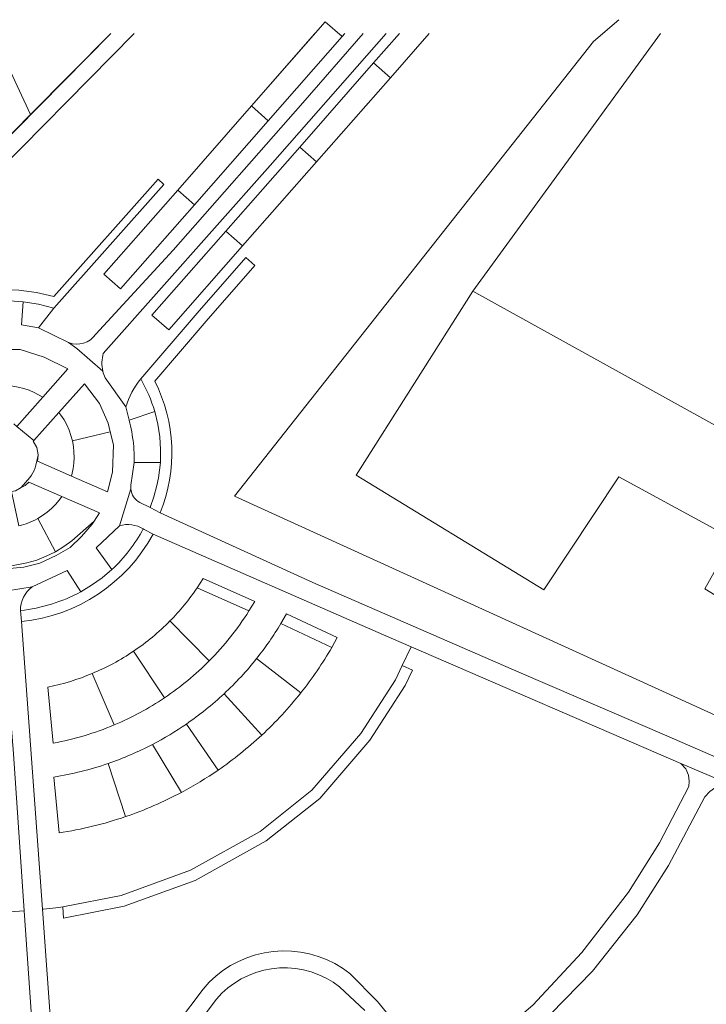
# Model space of a CAD drawing. Header units: metres. Extents: x 151448 to 154749, y 463108 to 465296.
# Tile 448 of 449: x 154597 to 154658, y 465208 to 465296. Entities that reach past the tile are written whole.
import ezdxf

# ---------------------------------------------------------------- set-up
doc = ezdxf.new("R2010")
doc.units = ezdxf.units.M
for name, color, linetype, lineweight in [('B-PV-GR-BEPLANTING_CULTUUR_BOSPLANTSOEN-GV', 253, 'Continuous', 9), ('B-PV-GR-BEPLANTING_CULTUUR_ROOS-GV', 253, 'Continuous', 9), ('B-PV-GR-GRAS-GV', 253, 'Continuous', 9), ('B-PV-GR-GROENVOORZIENING-GV', 253, 'Continuous', 9), ('B-PV-GR-HAAG-GV', 253, 'Continuous', 9), ('B-PV-IE-TERREINAFSCHEIDING_KUNSTMATIG_HEKWERK-G', 253, 'Continuous', 9), ('B-PV-OG-TERREIN_BEGROEID-GV', 253, 'Continuous', 9), ('B-PV-OG-TERREIN_ERF-GV', 253, 'Continuous', 9), ('B-PV-VH-GESLOTENVERHARDING_ASFALT-GV', 253, 'Continuous', 9), ('B-PV-VH-OPENVERHARDING_BETONSTRAATSTEEN-GV', 253, 'Continuous', 9)]:
    doc.layers.add(name, color=color, linetype=linetype, lineweight=lineweight)

msp = doc.modelspace()

# ---------------------------------------------------------------- linework, layer by layer
at = {"layer": 'B-PV-GR-BEPLANTING_CULTUUR_BOSPLANTSOEN-GV', "flags": 128}
msp.add_lwpolyline([(154587.403, 465294.866), (154589.101, 465290.6), (154592.519, 465282.011), (154598.079, 465287.631), (154594.674, 465294.866)], dxfattribs=at)
at = {"layer": 'B-PV-GR-BEPLANTING_CULTUUR_ROOS-GV', "flags": 128}
for points in [[(154598.8, 465268.578), (154600.155, 465270.346), (154598.791, 465270.683), (154597.403, 465270.899), (154597.266, 465268.849)], [(154596.177, 465266.654), (154595.993, 465263.431), (154596.491, 465263.381), (154596.983, 465263.292), (154597.467, 465263.165), (154597.94, 465263), (154598.398, 465262.799), (154599.16, 465262.389), (154601.403, 465264.918), (154599.299, 465265.959), (154597.144, 465266.633)], [(154601.815, 465258.483), (154605.192, 465259.281), (154604.999, 465260.054), (154604.224, 465261.824), (154602.894, 465263.581), (154600.604, 465261.013), (154600.793, 465260.769), (154601.069, 465260.347), (154601.31, 465259.905), (154601.516, 465259.445), (154601.684, 465258.97)], [(154600.604, 465261.013), (154598.375, 465258.513), (154598.321, 465258.453), (154598.628, 465257.888), (154598.751, 465257.226), (154598.758, 465257.19), (154598.703, 465256.658), (154601.735, 465255.33), (154601.878, 465255.999), (154601.943, 465256.495), (154601.97, 465256.994), (154601.957, 465257.494), (154601.906, 465257.991), (154601.815, 465258.483), (154601.684, 465258.97), (154601.516, 465259.445), (154601.31, 465259.905), (154601.069, 465260.347), (154600.793, 465260.769)], [(154605.192, 465259.281), (154601.815, 465258.483), (154601.906, 465257.991), (154601.957, 465257.494), (154601.97, 465256.994), (154601.943, 465256.495), (154601.878, 465255.999), (154601.735, 465255.33), (154604.958, 465253.918), (154605.402, 465255.687), (154605.477, 465258.142)], [(154598.722, 465251.536), (154600.306, 465248.576), (154601.055, 465249.035), (154601.761, 465249.556), (154603.745, 465251.308), (154604.248, 465252.06), (154600.873, 465253.517), (154600.64, 465253.191), (154600.312, 465252.8), (154599.954, 465252.437), (154599.568, 465252.104), (154599.156, 465251.803)]]:
    msp.add_lwpolyline(points, close=True, dxfattribs=at)
at = {"layer": 'B-PV-GR-BEPLANTING_CULTUUR_ROOS-GV'}
for points in [[(154607.918, 465264.022, 0.092941), (154606.582, 465261.521)], [(154609.171, 465261.103, 0.060764), (154607.918, 465264.022)], [(154606.875, 465260.318, -0.039927), (154607.265, 465258.267)], [(154607.049, 465254.519, 0.053395), (154607.038, 465254.201)], [(154607.038, 465254.201, 0.263752), (154607.855, 465252.97)], [(154598.722, 465251.536, -0.071343), (154597.042, 465250.886)], [(154597.042, 465250.886, 0.071343), (154598.722, 465251.536)], [(154605.331, 465246.984, 0.082993), (154608.149, 465250.624)], [(154608.149, 465250.624, 0.207206), (154606.025, 465250.9)], [(154598.221, 465245.444, 0.229475), (154597.169, 465243.327)], [(154612.963, 465245.349, -0.045447), (154610.531, 465242.392)], [(154597.169, 465243.327, 0.097829), (154602.555, 465244.986)], [(154614.047, 465238.836, 0.054356), (154617.587, 465243.282)], [(154610.531, 465242.392, -0.05031), (154607.262, 465239.68)], [(154620.45, 465242.168, -0.032981), (154618.277, 465239.038)], [(154622.221, 465235.964, 0.035973), (154624.993, 465240.028)], [(154607.262, 465239.68, -0.04924), (154603.591, 465237.701)], [(154618.277, 465239.038, -0.036867), (154615.372, 465235.896)], [(154610.055, 465235.533, 0.049472), (154614.047, 465238.836)], [(154603.591, 465237.701, -0.048802), (154599.633, 465236.482)], [(154605.547, 465233.1, 0.049091), (154610.055, 465235.533)], [(154615.372, 465235.896, -0.037123), (154611.997, 465233.185)], [(154618.73, 465232.19, 0.037854), (154622.221, 465235.964)], [(154600.106, 465231.481, 0.054179), (154605.547, 465233.1)], [(154611.997, 465233.185, -0.030109), (154608.97, 465231.366)], [(154614.837, 465229.071, 0.036787), (154618.73, 465232.19)], [(154608.97, 465231.366, -0.037487), (154604.996, 465229.657)], [(154604.996, 465229.657, -0.043291), (154600.143, 465228.441)], [(154611.552, 465227.075, 0.028155), (154614.837, 465229.071)], [(154606.566, 465224.91, 0.039882), (154611.552, 465227.075)], [(154600.619, 465223.455, 0.044884), (154606.566, 465224.91)]]:
    msp.add_lwpolyline(points, format="xyb", dxfattribs=at)
at = {"layer": 'B-PV-GR-BEPLANTING_CULTUUR_ROOS-GV', "flags": 128}
for points in [[(154599.16, 465262.389), (154598.398, 465262.799), (154597.94, 465263), (154597.467, 465263.165), (154596.983, 465263.292), (154596.491, 465263.381), (154595.993, 465263.431)], [(154596.578, 465259.995), (154596.843, 465259.776), (154599.16, 465262.389)], [(154606.582, 465261.521), (154606.875, 465260.318), (154609.171, 465261.103)], [(154609.171, 465261.103), (154606.875, 465260.318)], [(154607.265, 465258.267), (154607.293, 465257.984), (154607.315, 465257.7), (154607.33, 465257.416), (154607.339, 465257.131), (154607.342, 465256.847), (154607.345, 465256.562), (154609.672, 465256.562), (154609.696, 465257.71), (154609.62, 465258.855), (154609.444, 465259.988), (154609.171, 465261.103)], [(154607.855, 465252.97), (154608.753, 465252.514), (154609.102, 465253.495), (154609.373, 465254.501), (154609.51, 465255.183), (154609.609, 465255.87), (154609.672, 465256.562), (154607.345, 465256.562), (154607.339, 465256.562), (154607.049, 465254.519)], [(154598.722, 465251.536), (154599.156, 465251.803), (154599.568, 465252.104), (154599.954, 465252.437), (154600.312, 465252.8), (154600.64, 465253.191), (154600.873, 465253.517), (154597.909, 465254.797), (154597.582, 465254.485), (154597.245, 465254.305), (154596.727, 465254.028), (154596.388, 465253.969), (154597.042, 465250.886)], [(154595.128, 465247.086), (154597.752, 465247.586), (154598.632, 465247.838), (154599.486, 465248.169), (154600.306, 465248.576), (154598.722, 465251.536)], [(154606.025, 465250.9), (154603.929, 465248.919), (154605.331, 465246.984)], [(154602.555, 465244.986), (154601.36, 465246.91), (154598.221, 465245.444)], [(154617.587, 465243.282), (154612.963, 465245.349)], [(154610.531, 465242.392), (154614.047, 465238.836)], [(154614.047, 465238.836), (154610.531, 465242.392)], [(154624.993, 465240.028), (154620.45, 465242.168)], [(154610.055, 465235.533), (154607.262, 465239.68)], [(154607.262, 465239.68), (154610.055, 465235.533)], [(154618.277, 465239.038), (154622.221, 465235.964)], [(154622.221, 465235.964), (154618.277, 465239.038)], [(154603.591, 465237.701), (154605.547, 465233.1)], [(154605.547, 465233.1), (154603.591, 465237.701)], [(154599.633, 465236.482), (154600.106, 465231.481)], [(154618.73, 465232.19), (154615.372, 465235.896)], [(154615.372, 465235.896), (154618.73, 465232.19)], [(154614.837, 465229.071), (154611.997, 465233.185)], [(154611.997, 465233.185), (154614.837, 465229.071)], [(154608.97, 465231.366), (154611.552, 465227.075)], [(154611.552, 465227.075), (154608.97, 465231.366)], [(154606.566, 465224.91), (154604.996, 465229.657)], [(154604.996, 465229.657), (154606.566, 465224.91)], [(154600.143, 465228.441), (154600.619, 465223.455)]]:
    msp.add_lwpolyline(points, dxfattribs=at)
at = {"layer": 'B-PV-GR-GRAS-GV', "flags": 128}
msp.add_lwpolyline([(154594.674, 465294.866), (154598.079, 465287.631), (154605.237, 465294.866)], dxfattribs=at)
at = {"layer": 'B-PV-GR-GROENVOORZIENING-GV', "flags": 128}
for points in [[(154605.237, 465294.866), (154598.079, 465287.631), (154592.519, 465282.011), (154592.162, 465281.65), (154593.228, 465280.595), (154607.347, 465294.866)], [(154609.169, 465263.813), (154613.78, 465269.186), (154618.121, 465274.157), (154617.304, 465274.871), (154612.963, 465269.9), (154607.918, 465264.022)], [(154609.171, 465261.103), (154609.444, 465259.988), (154609.62, 465258.855), (154609.696, 465257.71), (154609.672, 465256.562), (154609.609, 465255.87), (154609.51, 465255.183), (154609.373, 465254.501), (154609.102, 465253.495), (154608.753, 465252.514)], [(154608.753, 465252.514), (154609.648, 465252.059)], [(154609.02, 465250.132), (154608.225, 465250.577), (154608.149, 465250.624)], [(154605.331, 465246.984), (154604.461, 465246.243), (154603.534, 465245.576), (154602.555, 465244.986)], [(154597.169, 465243.327), (154597.282, 465242.333)]]:
    msp.add_lwpolyline(points, dxfattribs=at)
for points in [[(154590.733, 465271.274), (154591.187, 465270.365), (154592.525, 465270.691), (154593.886, 465270.9), (154595.057, 465270.986), (154596.231, 465270.986), (154597.403, 465270.899), (154598.791, 465270.683), (154600.155, 465270.346), (154609.984, 465281.391), (154609.471, 465281.848), (154600.16, 465271.384), (154598.607, 465271.735), (154597.029, 465271.94), (154595.439, 465271.996), (154593.85, 465271.902), (154592.277, 465271.661)], [(154617.587, 465243.282), (154618.109, 465244.143), (154613.513, 465246.198), (154612.963, 465245.349)], [(154620.45, 465242.168), (154624.993, 465240.028), (154625.484, 465240.902), (154620.952, 465243.037)], [(154631.29, 465238.402), (154630.684, 465237.122), (154627.577, 465232.347), (154623.217, 465227.262), (154618.584, 465223.575), (154612.371, 465220.119), (154606.158, 465217.868), (154600.965, 465216.853), (154601.033, 465215.847), (154606.426, 465216.901), (154612.787, 465219.206), (154619.142, 465222.741), (154623.914, 465226.539), (154628.379, 465231.746), (154631.559, 465236.633), (154632.206, 465238.001)]]:
    msp.add_lwpolyline(points, close=True, dxfattribs=at)
at = {"layer": 'B-PV-GR-GROENVOORZIENING-GV'}
for points in [[(154607.918, 465264.022, -0.060764), (154609.171, 465261.103)], [(154609.648, 465252.059, 0.217712), (154609.169, 465263.813)], [(154608.149, 465250.624, -0.082993), (154605.331, 465246.984)], [(154597.282, 465242.333, 0.246339), (154609.02, 465250.132)], [(154602.555, 465244.986, -0.097829), (154597.169, 465243.327)]]:
    msp.add_lwpolyline(points, format="xyb", dxfattribs=at)
at = {"layer": 'B-PV-GR-HAAG-GV', "flags": 128}
for points in [[(154605.237, 465294.866), (154592.519, 465282.011), (154592.162, 465281.65), (154593.228, 465280.595)], [(154593.228, 465280.595), (154607.347, 465294.866)], [(154609.169, 465263.813), (154613.78, 465269.186), (154618.121, 465274.157), (154617.304, 465274.871), (154612.963, 465269.9), (154607.918, 465264.022)], [(154609.171, 465261.103), (154609.444, 465259.988), (154609.62, 465258.855), (154609.696, 465257.71), (154609.672, 465256.562), (154609.609, 465255.87), (154609.51, 465255.183), (154609.373, 465254.501), (154609.102, 465253.495), (154608.753, 465252.514)], [(154608.753, 465252.514), (154609.648, 465252.059)], [(154609.02, 465250.132), (154608.225, 465250.577), (154608.149, 465250.624)], [(154605.331, 465246.984), (154604.461, 465246.243), (154603.534, 465245.576), (154602.555, 465244.986)], [(154597.169, 465243.327), (154597.282, 465242.333)]]:
    msp.add_lwpolyline(points, dxfattribs=at)
for points in [[(154591.187, 465270.365), (154592.525, 465270.691), (154593.886, 465270.9), (154595.057, 465270.986), (154596.231, 465270.986), (154597.403, 465270.899), (154598.791, 465270.683), (154600.155, 465270.346), (154609.984, 465281.391), (154609.471, 465281.848), (154600.16, 465271.384), (154598.607, 465271.735), (154597.029, 465271.94), (154595.439, 465271.996), (154593.85, 465271.902), (154592.277, 465271.661), (154590.733, 465271.274)], [(154612.963, 465245.349), (154617.587, 465243.282), (154618.109, 465244.143), (154613.513, 465246.198)], [(154620.45, 465242.168), (154624.993, 465240.028), (154625.484, 465240.902), (154620.952, 465243.037)], [(154600.965, 465216.853), (154601.033, 465215.847), (154606.426, 465216.901), (154612.787, 465219.206), (154619.142, 465222.741), (154623.914, 465226.539), (154628.379, 465231.746), (154631.559, 465236.633), (154632.206, 465238.001), (154631.29, 465238.402), (154630.684, 465237.122), (154627.577, 465232.347), (154623.217, 465227.262), (154618.584, 465223.575), (154612.371, 465220.119), (154606.158, 465217.868)]]:
    msp.add_lwpolyline(points, close=True, dxfattribs=at)
at = {"layer": 'B-PV-GR-HAAG-GV'}
for points in [[(154607.918, 465264.022, -0.060764), (154609.171, 465261.103)], [(154609.648, 465252.059, 0.217712), (154609.169, 465263.813)], [(154608.149, 465250.624, -0.082993), (154605.331, 465246.984)], [(154597.282, 465242.333, 0.246339), (154609.02, 465250.132)], [(154602.555, 465244.986, -0.097829), (154597.169, 465243.327)]]:
    msp.add_lwpolyline(points, format="xyb", dxfattribs=at)
at = {"layer": 'B-PV-IE-TERREINAFSCHEIDING_KUNSTMATIG_HEKWERK-G', "flags": 128}
msp.add_lwpolyline([(154650.638, 465296.109), (154648.387, 465294.17), (154616.31, 465253.53)], dxfattribs=at)
at = {"layer": 'B-PV-OG-TERREIN_BEGROEID-GV', "flags": 128}
for points in [[(154617.817, 465288.407), (154619.32, 465287.087), (154625.917, 465294.603), (154624.414, 465295.922)], [(154623.626, 465283.414), (154630.23, 465290.923), (154628.728, 465292.244), (154622.124, 465284.735)], [(154612.724, 465279.572), (154619.32, 465287.087), (154617.817, 465288.407), (154611.221, 465280.891)], [(154623.626, 465283.414), (154622.124, 465284.735), (154615.519, 465277.227), (154617.021, 465275.906)], [(154612.724, 465279.572), (154611.221, 465280.891), (154604.624, 465273.375), (154606.127, 465272.056)], [(154615.519, 465277.227), (154608.915, 465269.718), (154610.417, 465268.397), (154617.021, 465275.906)]]:
    msp.add_lwpolyline(points, close=True, dxfattribs=at)
for points in [[(154607.347, 465294.866), (154593.228, 465280.595), (154592.162, 465281.65), (154592.519, 465282.011), (154589.101, 465290.6), (154583.892, 465288.527), (154590.733, 465271.274)], [(154603.901, 465268.004), (154610.813, 465275.533), (154622.404, 465288.683), (154627.798, 465294.866)], [(154629.837, 465294.866), (154619.472, 465283.082), (154604.576, 465266.299)], [(154626.148, 465294.866), (154625.917, 465294.603), (154619.32, 465287.087), (154612.724, 465279.572), (154606.127, 465272.056), (154604.624, 465273.375), (154611.221, 465280.891), (154617.817, 465288.407), (154623.487, 465294.866)], [(154633.698, 465294.866), (154630.23, 465290.923), (154623.626, 465283.414), (154617.021, 465275.906), (154610.417, 465268.397), (154608.915, 465269.718), (154615.519, 465277.227), (154622.124, 465284.735), (154628.728, 465292.244), (154631.035, 465294.866)], [(154609.648, 465252.059), (154623.306, 465245.816), (154641.699, 465237.829), (154654.94, 465232.139), (154669.092, 465225.979), (154691.835, 465216.083), (154702.859, 465211.411), (154704.204, 465213.475), (154616.31, 465253.53), (154648.387, 465294.17), (154649.195, 465294.866)], [(154625.617, 465294.866), (154625.917, 465294.603), (154626.148, 465294.866)], [(154631.035, 465294.866), (154628.728, 465292.244), (154630.23, 465290.923), (154633.698, 465294.866)], [(154590.733, 465271.274), (154592.277, 465271.661), (154593.85, 465271.902), (154595.439, 465271.996), (154597.029, 465271.94), (154598.607, 465271.735), (154600.16, 465271.384), (154609.471, 465281.848), (154609.984, 465281.391), (154600.155, 465270.346), (154598.8, 465268.578), (154601.477, 465267.262)], [(154607.918, 465264.022), (154612.963, 465269.9), (154617.304, 465274.871), (154618.121, 465274.157), (154613.78, 465269.186), (154609.169, 465263.813)], [(154604.731, 465264.108), (154606.582, 465261.521)], [(154599.142, 465216.651), (154599.222, 465216.658), (154600.599, 465216.781), (154600.965, 465216.853), (154606.158, 465217.868), (154612.371, 465220.119), (154618.584, 465223.575), (154623.217, 465227.262), (154627.577, 465232.347), (154630.684, 465237.122), (154631.29, 465238.402), (154632.079, 465240.071), (154629.605, 465241.14), (154609.02, 465250.132)], [(154590.017, 465243.208), (154590.858, 465244.035), (154592.604, 465245.753), (154589.781, 465246.653), (154589.571, 465246.705), (154589.357, 465246.739), (154589.142, 465246.753), (154588.996, 465246.75), (154588.925, 465246.748), (154588.282, 465246.628), (154587.724, 465246.329), (154587.235, 465245.89), (154569.76, 465225.977), (154570.548, 465225.345), (154573.312, 465223.128), (154573.675, 465222.837), (154577.872, 465220.585), (154583.431, 465218.334), (154587.736, 465217.363), (154592.587, 465216.548), (154595.514, 465216.464), (154596.674, 465216.431), (154597.515, 465216.506)], [(154612.963, 465245.349), (154613.513, 465246.198), (154618.109, 465244.143), (154617.587, 465243.282)], [(154620.45, 465242.168), (154620.952, 465243.037), (154625.484, 465240.902), (154624.993, 465240.028)], [(154597.515, 465216.506), (154596.557, 465230.531), (154595.631, 465242.269)], [(154597.282, 465242.333), (154599.142, 465216.651)], [(154642.947, 465208.071), (154647.327, 465212.784), (154651.495, 465218.15), (154654.269, 465222.56), (154656.878, 465227.603), (154656.928, 465228.066), (154656.862, 465228.613), (154656.617, 465229.184), (154656.163, 465229.661), (154632.079, 465240.071), (154631.29, 465238.402), (154632.206, 465238.001), (154631.559, 465236.633), (154628.379, 465231.746), (154623.914, 465226.539), (154619.142, 465222.741), (154612.787, 465219.206), (154606.426, 465216.901), (154601.033, 465215.847), (154600.965, 465216.853), (154600.599, 465216.781), (154599.222, 465216.658), (154599.142, 465216.651), (154599.983, 465205.032)], [(154600.106, 465231.481), (154599.633, 465236.482)], [(154600.619, 465223.455), (154600.143, 465228.441)], [(154658.759, 465227.149), (154658.336, 465226.667), (154655.083, 465220.546), (154652.268, 465216.152), (154648.275, 465211.103), (154644.527, 465207.257), (154640.063, 465203.328), (154638.072, 465201.713), (154635.936, 465200.144), (154638.3, 465197.424), (154640.259, 465195.582), (154641.911, 465193.674)], [(154598.306, 465204.917), (154597.515, 465216.506), (154596.674, 465216.431), (154595.514, 465216.464), (154595.583, 465215.462), (154592.489, 465215.55), (154587.543, 465216.381), (154583.131, 465217.376), (154577.447, 465219.678), (154573.121, 465221.999), (154572.652, 465222.376), (154573.312, 465223.128), (154570.548, 465225.345), (154567.628, 465222.006), (154563.975, 465217.868), (154563.028, 465216.618), (154562.224, 465215.166), (154561.689, 465213.415), (154560.453, 465208.54), (154559.684, 465208.003)], [(154611.195, 465206.463), (154613.491, 465209.51), (154614.036, 465210.11), (154614.63, 465210.661), (154615.269, 465211.159), (154615.949, 465211.601), (154616.664, 465211.983), (154617.409, 465212.302), (154618.178, 465212.557), (154618.967, 465212.745), (154619.768, 465212.864), (154620.577, 465212.915), (154621.388, 465212.896), (154622.193, 465212.808), (154622.989, 465212.651), (154623.768, 465212.427), (154624.524, 465212.137), (154625.254, 465211.783), (154625.95, 465211.369), (154626.608, 465210.896), (154629.062, 465208.397), (154632.308, 465204.427)], [(154627.946, 465207.576), (154625.687, 465209.712), (154625.102, 465210.127), (154624.482, 465210.488), (154623.832, 465210.792), (154623.157, 465211.036), (154622.463, 465211.219), (154621.756, 465211.34), (154621.041, 465211.396), (154620.323, 465211.389), (154619.609, 465211.317), (154618.905, 465211.181), (154618.215, 465210.983), (154617.546, 465210.725), (154616.903, 465210.407), (154616.29, 465210.033), (154615.714, 465209.606), (154615.178, 465209.128), (154614.687, 465208.605), (154612.473, 465205.677), (154609.37, 465200.626), (154608.418, 465198.719)]]:
    msp.add_lwpolyline(points, dxfattribs=at)
at = {"layer": 'B-PV-OG-TERREIN_BEGROEID-GV'}
for points in [[(154601.477, 465267.262, 0.348144), (154603.901, 465268.004)], [(154604.576, 465266.299, 0.125392), (154604.535, 465264.712)], [(154604.535, 465264.712, 0.049798), (154604.731, 465264.108)], [(154606.582, 465261.521, -0.092941), (154607.918, 465264.022)], [(154609.169, 465263.813, -0.217712), (154609.648, 465252.059)], [(154609.02, 465250.132, -0.246339), (154597.282, 465242.333)], [(154610.531, 465242.392, 0.045447), (154612.963, 465245.349)], [(154617.587, 465243.282, -0.054356), (154614.047, 465238.836)], [(154607.262, 465239.68, 0.05031), (154610.531, 465242.392)], [(154618.277, 465239.038, 0.032981), (154620.45, 465242.168)], [(154624.993, 465240.028, -0.035973), (154622.221, 465235.964)], [(154603.591, 465237.701, 0.04924), (154607.262, 465239.68)], [(154615.372, 465235.896, 0.036867), (154618.277, 465239.038)], [(154614.047, 465238.836, -0.049472), (154610.055, 465235.533)], [(154599.633, 465236.482, 0.048802), (154603.591, 465237.701)], [(154610.055, 465235.533, -0.049091), (154605.547, 465233.1)], [(154611.997, 465233.185, 0.037123), (154615.372, 465235.896)], [(154622.221, 465235.964, -0.037854), (154618.73, 465232.19)], [(154605.547, 465233.1, -0.054179), (154600.106, 465231.481)], [(154608.97, 465231.366, 0.030109), (154611.997, 465233.185)], [(154618.73, 465232.19, -0.036787), (154614.837, 465229.071)], [(154604.996, 465229.657, 0.037487), (154608.97, 465231.366)], [(154600.143, 465228.441, 0.043291), (154604.996, 465229.657)], [(154614.837, 465229.071, -0.028155), (154611.552, 465227.075)], [(154611.552, 465227.075, -0.039882), (154606.566, 465224.91)], [(154606.566, 465224.91, -0.044884), (154600.619, 465223.455)]]:
    msp.add_lwpolyline(points, format="xyb", dxfattribs=at)
at = {"layer": 'B-PV-OG-TERREIN_ERF-GV', "flags": 128}
for points in [[(154649.195, 465294.866), (154648.387, 465294.17), (154616.31, 465253.53), (154704.204, 465213.475), (154712.943, 465226.885), (154727.39, 465249.133), (154731.359, 465255.27), (154738.618, 465266.346), (154739.281, 465267.358), (154738.467, 465267.894), (154739.785, 465269.898), (154740.998, 465269.977), (154745.216, 465276.412), (154746.161, 465277.824)], [(154687.689, 465294.866), (154680.807, 465283.499), (154680.455, 465282.232), (154680.523, 465280.847), (154680.821, 465279.91), (154681.535, 465278.999), (154683.793, 465277.498), (154708.544, 465264.288), (154710.32, 465267.165), (154723.951, 465258.994), (154717.716, 465248.284), (154701.825, 465221.822), (154701.14, 465221.41), (154700.442, 465221.552), (154666.886, 465239.988), (154658.318, 465245.27), (154660.829, 465249.718), (154650.628, 465255.262), (154643.947, 465245.18), (154627.162, 465255.404), (154637.586, 465271.845), (154654.366, 465294.866)], [(154665.072, 465256.63), (154637.586, 465271.845), (154627.162, 465255.404), (154643.947, 465245.18), (154650.628, 465255.262), (154660.829, 465249.718), (154658.318, 465245.27), (154666.886, 465239.988)]]:
    msp.add_lwpolyline(points, dxfattribs=at)
at = {"layer": 'B-PV-VH-GESLOTENVERHARDING_ASFALT-GV', "flags": 128}
for points in [[(154632.308, 465204.427), (154629.062, 465208.397), (154626.608, 465210.896), (154625.95, 465211.369), (154625.254, 465211.783), (154624.524, 465212.137), (154623.768, 465212.427), (154622.989, 465212.651), (154622.193, 465212.808), (154621.388, 465212.896), (154620.577, 465212.915), (154619.768, 465212.864), (154618.967, 465212.745), (154618.178, 465212.557), (154617.409, 465212.302), (154616.664, 465211.983), (154615.949, 465211.601), (154615.269, 465211.159), (154614.63, 465210.661), (154614.036, 465210.11), (154613.491, 465209.51), (154611.195, 465206.463)], [(154608.418, 465198.719), (154609.37, 465200.626), (154612.473, 465205.677), (154614.687, 465208.605), (154615.178, 465209.128), (154615.714, 465209.606), (154616.29, 465210.033), (154616.903, 465210.407), (154617.546, 465210.725), (154618.215, 465210.983), (154618.905, 465211.181), (154619.609, 465211.317), (154620.323, 465211.389), (154621.041, 465211.396), (154621.756, 465211.34), (154622.463, 465211.219), (154623.157, 465211.036), (154623.832, 465210.792), (154624.482, 465210.488), (154625.102, 465210.127), (154625.687, 465209.712), (154627.946, 465207.576)]]:
    msp.add_lwpolyline(points, dxfattribs=at)
at = {"layer": 'B-PV-VH-OPENVERHARDING_BETONSTRAATSTEEN-GV', "flags": 128}
for points in [[(154627.798, 465294.866), (154622.404, 465288.683), (154610.813, 465275.533), (154603.901, 465268.004)], [(154604.576, 465266.299), (154619.472, 465283.082), (154629.837, 465294.866)], [(154604.535, 465264.712), (154602.212, 465266.744), (154601.477, 465267.262), (154598.8, 465268.578), (154597.266, 465268.849), (154597.403, 465270.899), (154596.231, 465270.986), (154595.057, 465270.986), (154593.886, 465270.9), (154593.969, 465268.709), (154592.715, 465268.709), (154589.51, 465267.436), (154587.627, 465265.861), (154585.886, 465264.13), (154585.596, 465263.652), (154585.456, 465263.41), (154585.32, 465263.165), (154585.189, 465262.918), (154585.063, 465262.669)], [(154601.477, 465267.262), (154602.212, 465266.744), (154604.535, 465264.712)], [(154596.177, 465266.654), (154597.144, 465266.633), (154599.299, 465265.959), (154601.403, 465264.918), (154599.16, 465262.389), (154596.843, 465259.776), (154598.375, 465258.513), (154600.604, 465261.013), (154602.894, 465263.581), (154604.224, 465261.824), (154604.999, 465260.054), (154605.192, 465259.281), (154605.477, 465258.142), (154605.402, 465255.687), (154604.958, 465253.918), (154601.735, 465255.33), (154598.703, 465256.658), (154598.758, 465257.19), (154598.553, 465256.317), (154598.48, 465256.077), (154598.388, 465255.844), (154598.277, 465255.619), (154598.148, 465255.404), (154598.002, 465255.2), (154597.245, 465254.305), (154597.582, 465254.485), (154597.909, 465254.797), (154600.873, 465253.517), (154604.248, 465252.06), (154603.745, 465251.308), (154603.567, 465251.041), (154602.619, 465249.949), (154601.606, 465248.966), (154600.36, 465248.226), (154598.899, 465247.551), (154597.478, 465247.187), (154595.869, 465247.041)], [(154606.875, 465260.318), (154606.582, 465261.521), (154604.731, 465264.108)], [(154592.364, 465257.795), (154592.738, 465257.711), (154592.621, 465257.427), (154592.592, 465256.258), (154592.864, 465255.588), (154594.728, 465253.988), (154595.637, 465253.839), (154596.388, 465253.969), (154596.727, 465254.028), (154597.245, 465254.305), (154598.002, 465255.2), (154598.148, 465255.404), (154598.277, 465255.619), (154598.388, 465255.844), (154598.48, 465256.077), (154598.553, 465256.317), (154598.758, 465257.19), (154598.751, 465257.226), (154598.628, 465257.888), (154598.321, 465258.453), (154598.375, 465258.513), (154596.843, 465259.776), (154596.578, 465259.995)], [(154607.049, 465254.519), (154607.339, 465256.562), (154607.345, 465256.562), (154607.342, 465256.847), (154607.339, 465257.131), (154607.33, 465257.416), (154607.315, 465257.7), (154607.293, 465257.984), (154607.265, 465258.267)], [(154594.883, 465244.915), (154598.221, 465245.444), (154601.36, 465246.91), (154602.555, 465244.986), (154603.534, 465245.576), (154604.461, 465246.243), (154605.331, 465246.984), (154603.929, 465248.919), (154606.025, 465250.9), (154607.038, 465254.201)], [(154607.038, 465254.201), (154606.025, 465250.9)], [(154656.163, 465229.661), (154660.476, 465227.83), (154669.993, 465223.627), (154688.595, 465215.53), (154688.625, 465215.517), (154690.141, 465214.847), (154700.703, 465210.177), (154704.016, 465208.712), (154705.016, 465210.497), (154702.859, 465211.411), (154691.835, 465216.083), (154669.092, 465225.979), (154654.94, 465232.139), (154641.699, 465237.829), (154623.306, 465245.816), (154609.648, 465252.059), (154608.753, 465252.514), (154607.855, 465252.97)], [(154608.149, 465250.624), (154608.225, 465250.577), (154609.02, 465250.132), (154629.605, 465241.14), (154632.079, 465240.071), (154656.163, 465229.661)], [(154598.221, 465245.444), (154594.883, 465244.915), (154595.019, 465244.777), (154595.143, 465244.629), (154595.254, 465244.47), (154595.351, 465244.303), (154595.433, 465244.128), (154595.5, 465243.946), (154595.552, 465243.76), (154595.588, 465243.57), (154595.607, 465243.377), (154595.61, 465243.184), (154595.631, 465242.269), (154596.557, 465230.531), (154597.515, 465216.506), (154598.306, 465204.917)], [(154580.941, 465133.994), (154584.025, 465136.202), (154588.066, 465139.616), (154591.012, 465142.672), (154593.644, 465146.143), (154595.6, 465149.035), (154596.98, 465151.527), (154598.426, 465154.545), (154599.659, 465157.932), (154600.524, 465160.677), (154601.511, 465166.145), (154601.865, 465168.142), (154602.132, 465172.389), (154602.015, 465177.186), (154601.743, 465180.915), (154601.743, 465180.922), (154600.79, 465193.964), (154600.126, 465203.055), (154599.983, 465205.032), (154599.142, 465216.651), (154597.282, 465242.333), (154597.169, 465243.327)]]:
    msp.add_lwpolyline(points, dxfattribs=at)
at = {"layer": 'B-PV-VH-OPENVERHARDING_BETONSTRAATSTEEN-GV'}
for points in [[(154603.901, 465268.004, -0.348144), (154601.477, 465267.262)], [(154604.535, 465264.712, -0.125392), (154604.576, 465266.299)], [(154604.731, 465264.108, -0.049798), (154604.535, 465264.712)], [(154607.265, 465258.267, 0.039927), (154606.875, 465260.318)], [(154607.038, 465254.201, -0.053395), (154607.049, 465254.519)], [(154607.855, 465252.97, -0.263752), (154607.038, 465254.201)], [(154606.025, 465250.9, -0.207206), (154608.149, 465250.624)], [(154597.169, 465243.327, -0.229475), (154598.221, 465245.444)]]:
    msp.add_lwpolyline(points, format="xyb", dxfattribs=at)
at = {"layer": 'B-PV-VH-OPENVERHARDING_BETONSTRAATSTEEN-GV', "flags": 128}
for points in [[(154600.306, 465248.576), (154599.486, 465248.169), (154598.632, 465247.838), (154597.752, 465247.586), (154595.128, 465247.086), (154595.869, 465247.041), (154597.478, 465247.187), (154598.899, 465247.551), (154600.36, 465248.226), (154601.606, 465248.966), (154602.619, 465249.949), (154603.567, 465251.041), (154603.745, 465251.308), (154601.761, 465249.556), (154601.055, 465249.035)], [(154656.163, 465229.661), (154656.617, 465229.184), (154656.862, 465228.613), (154656.928, 465228.066), (154656.878, 465227.603), (154654.269, 465222.56), (154651.495, 465218.15), (154647.327, 465212.784), (154642.947, 465208.071), (154637.786, 465203.638), (154634.752, 465201.491), (154634.92, 465201.3), (154635.936, 465200.144), (154638.072, 465201.713), (154640.063, 465203.328), (154644.527, 465207.257), (154648.275, 465211.103), (154652.268, 465216.152), (154655.083, 465220.546), (154658.336, 465226.667), (154658.759, 465227.149), (154659.305, 465227.549), (154659.788, 465227.752), (154660.476, 465227.83)]]:
    msp.add_lwpolyline(points, close=True, dxfattribs=at)

doc.saveas('drawing.dxf')
